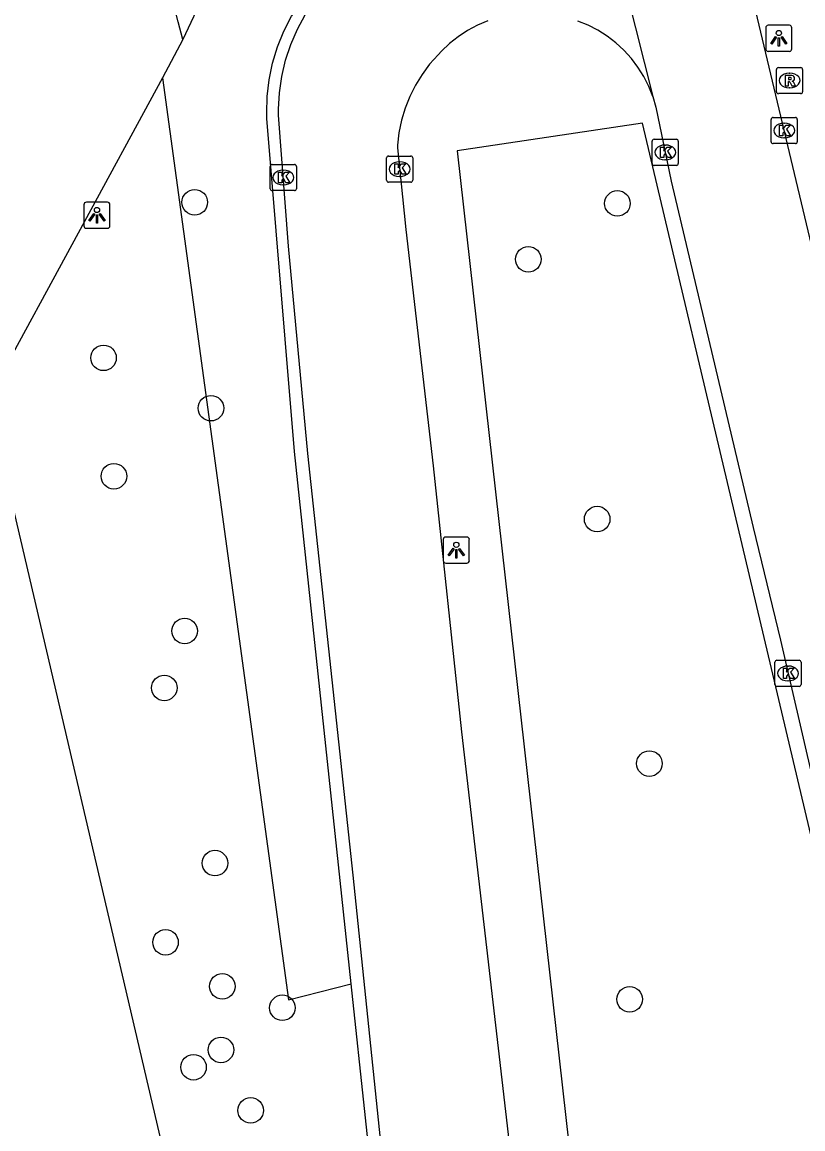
# Model space of a CAD drawing. Extents: x 157793 to 159380, y 380882 to 382313.
# Drawn here: x 158608.83 to 158638.7, y 381185.03 to 381227.35 of the extents above; entities that cross this region are included whole.
import ezdxf

# ---------------------------------------------------------------- set-up
doc = ezdxf.new("R2010")
doc.units = 0
for name, color, linetype in [('IMGEO_Boom', 7, 'Continuous'), ('IMGEO_Fietspad_open', 7, 'Continuous'), ('IMGEO_Groenvoorziening', 7, 'Continuous'), ('IMGEO_Kolk', 7, 'Continuous'), ('IMGEO_Lichtpunt', 7, 'Continuous'), ('IMGEO_Rijbaan_lokaal_open', 7, 'Continuous'), ('IMGEO_Rioolput', 7, 'Continuous'), ('IMGEO_Voetpad_open', 7, 'Continuous')]:
    doc.layers.add(name, color=color, linetype=linetype)

msp = doc.modelspace()

# ---------------------------------------------------------------- linework, layer by layer
at = {"layer": 'IMGEO_Boom'}
for centre in [(158615.431, 381220.464), (158631.603, 381220.422), (158628.196, 381218.283), (158611.941, 381214.515), (158616.05, 381212.59), (158612.338, 381209.988), (158630.829, 381208.349), (158615.043, 381204.071), (158614.266, 381201.893), (158632.828, 381199), (158616.204, 381195.195), (158614.314, 381192.166), (158616.485, 381190.482), (158618.785, 381189.663), (158632.073, 381189.986), (158616.434, 381188.051), (158615.385, 381187.39), (158617.57, 381185.739)]:
    msp.add_circle(centre, 0.489, dxfattribs=at)
at = {"layer": 'IMGEO_Fietspad_open'}
for points in [[(158653.459, 381158.427), (158653.459, 381158.428), (158652.71, 381161.57), (158651.138, 381168.163), (158650.385, 381171.319), (158649.514, 381174.661), (158645.033, 381193.65), (158637.662, 381224.561), (158632.206, 381247.49), (158631.61, 381250), (158626.887, 381270.801), (158625.632, 381276.047)], [(158630.986, 381232.35), (158632.959, 381224.507)], [(158622.875, 381170.622), (158623.229, 381172.013), (158623.458, 381173.431), (158623.559, 381174.863), (158623.564, 381175.125), (158623.027, 381179.958), (158621.487, 381194.739), (158619.756, 381210.86), (158619.018, 381218.781), (158618.641, 381223.797), (158618.639, 381224.02), (158618.672, 381224.653), (158618.761, 381225.28), (158618.905, 381225.897), (158619.105, 381226.499), (158619.357, 381227.08), (158619.66, 381227.637)], [(158626.639, 381227.398), (158626.246, 381227.232), (158625.87, 381227.03), (158625.512, 381226.796), (158625.178, 381226.531), (158624.868, 381226.238), (158624.742, 381226.102), (158624.418, 381225.743), (158624.127, 381225.357), (158623.872, 381224.946), (158623.655, 381224.514), (158623.477, 381224.064), (158623.34, 381223.601), (158623.245, 381223.126), (158623.193, 381222.646), (158623.187, 381222.543), (158623.507, 381219.43), (158624.556, 381210.383), (158625.637, 381200.216), (158627.045, 381188.116), (158628.689, 381173.915)], [(158632.959, 381224.507), (158632.803, 381224.897), (158632.613, 381225.273), (158632.391, 381225.629), (158632.137, 381225.965), (158631.855, 381226.276), (158631.545, 381226.561), (158631.212, 381226.817), (158630.857, 381227.042), (158630.483, 381227.235), (158630.094, 381227.393)], [(158632.959, 381224.507), (158633.079, 381224.104), (158633.659, 381221.269), (158636.8, 381208.028), (158637.841, 381203.72), (158641.154, 381189.388), (158644.821, 381174.045), (158644.373, 381173.986)]]:
    msp.add_lwpolyline(points, dxfattribs=at)
at = {"layer": 'IMGEO_Groenvoorziening'}
for points in [[(158614.195, 381225.228), (158619.019, 381189.964), (158621.418, 381190.583)], [(158607.348, 381213.559), (158615.551, 381178.526)]]:
    msp.add_lwpolyline(points, dxfattribs=at)
at = {"layer": 'IMGEO_Kolk'}
for p, q in [((158637.485, 381222.782), (158637.485, 381223.634)), ((158637.56, 381223.708), (158638.412, 381223.708)), ((158638.486, 381223.634), (158638.486, 381222.782)), ((158637.973, 381223.488), (158637.998, 381223.488)), ((158632.931, 381221.947), (158632.931, 381222.799)), ((158633.006, 381222.873), (158633.858, 381222.873)), ((158633.932, 381222.799), (158633.932, 381221.947)), ((158638.412, 381222.708), (158637.56, 381222.708)), ((158637.996, 381222.928), (158637.971, 381222.928)), ((158633.419, 381222.653), (158633.444, 381222.653)), ((158618.394, 381221.91), (158619.246, 381221.91)), ((158622.77, 381221.308), (158622.77, 381222.16)), ((158622.845, 381222.234), (158623.697, 381222.234)), ((158623.258, 381222.014), (158623.283, 381222.014)), ((158623.771, 381222.16), (158623.771, 381221.308)), ((158633.858, 381221.873), (158633.006, 381221.873)), ((158633.442, 381222.093), (158633.417, 381222.093)), ((158618.319, 381220.984), (158618.319, 381221.836)), ((158618.807, 381221.69), (158618.832, 381221.69)), ((158619.32, 381221.836), (158619.32, 381220.984)), ((158623.281, 381221.454), (158623.256, 381221.454)), ((158618.83, 381221.13), (158618.805, 381221.13)), ((158623.697, 381221.234), (158622.845, 381221.234)), ((158619.246, 381220.91), (158618.394, 381220.91)), ((158637.632, 381202.024), (158637.632, 381202.876)), ((158637.707, 381202.95), (158638.559, 381202.95)), ((158638.633, 381202.876), (158638.633, 381202.024)), ((158638.12, 381202.73), (158638.145, 381202.73)), ((158638.143, 381202.17), (158638.118, 381202.17)), ((158638.559, 381201.95), (158637.707, 381201.95))]:
    msp.add_line(p, q, dxfattribs=at)
for points in [[(158637.485, 381222.782), (158637.485, 381223.634)], [(158637.56, 381223.708), (158638.412, 381223.708)], [(158638.486, 381223.634), (158638.486, 381222.782)], [(158637.806, 381223.408), (158637.929, 381223.408), (158637.929, 381223.257), (158638.059, 381223.408), (158638.223, 381223.408), (158638.077, 381223.257), (158638.23, 381223.008), (158638.078, 381223.008), (158637.993, 381223.172), (158637.929, 381223.105), (158637.929, 381223.008), (158637.806, 381223.008), (158637.806, 381223.408)], [(158632.931, 381221.947), (158632.931, 381222.799)], [(158633.006, 381222.873), (158633.858, 381222.873)], [(158633.932, 381222.799), (158633.932, 381221.947)], [(158638.412, 381222.708), (158637.56, 381222.708)], [(158633.252, 381222.573), (158633.375, 381222.573), (158633.375, 381222.422), (158633.505, 381222.573), (158633.669, 381222.573), (158633.523, 381222.422), (158633.676, 381222.173), (158633.524, 381222.173), (158633.439, 381222.337), (158633.375, 381222.27), (158633.375, 381222.173), (158633.252, 381222.173), (158633.252, 381222.573)], [(158618.394, 381221.91), (158619.246, 381221.91)], [(158622.77, 381221.308), (158622.77, 381222.16)], [(158622.845, 381222.234), (158623.697, 381222.234)], [(158623.091, 381221.934), (158623.214, 381221.934), (158623.214, 381221.783), (158623.344, 381221.934), (158623.508, 381221.934), (158623.362, 381221.783), (158623.515, 381221.534), (158623.363, 381221.534), (158623.278, 381221.698), (158623.214, 381221.631), (158623.214, 381221.534), (158623.091, 381221.534), (158623.091, 381221.934)], [(158623.771, 381222.16), (158623.771, 381221.308)], [(158633.858, 381221.873), (158633.006, 381221.873)], [(158618.319, 381220.984), (158618.319, 381221.836)], [(158618.64, 381221.61), (158618.763, 381221.61), (158618.763, 381221.459), (158618.893, 381221.61), (158619.057, 381221.61), (158618.911, 381221.459), (158619.064, 381221.21), (158618.912, 381221.21), (158618.827, 381221.374), (158618.763, 381221.307), (158618.763, 381221.21), (158618.64, 381221.21), (158618.64, 381221.61)], [(158619.32, 381221.836), (158619.32, 381220.984)], [(158623.697, 381221.234), (158622.845, 381221.234)], [(158619.246, 381220.91), (158618.394, 381220.91)], [(158637.632, 381202.024), (158637.632, 381202.876)], [(158637.707, 381202.95), (158638.559, 381202.95)], [(158638.633, 381202.876), (158638.633, 381202.024)], [(158637.953, 381202.65), (158638.076, 381202.65), (158638.076, 381202.499), (158638.206, 381202.65), (158638.37, 381202.65), (158638.224, 381202.499), (158638.377, 381202.25), (158638.225, 381202.25), (158638.14, 381202.414), (158638.076, 381202.347), (158638.076, 381202.25), (158637.953, 381202.25), (158637.953, 381202.65)], [(158638.559, 381201.95), (158637.707, 381201.95)]]:
    msp.add_lwpolyline(points, dxfattribs=at)
for centre, start, end in [((158637.562, 381223.632), 91.552, 178.448), ((158637.562, 381223.632), 91.552, 178.448), ((158638.41, 381223.632), 1.552, 88.448), ((158638.41, 381223.632), 1.552, 88.448), ((158633.008, 381222.797), 91.552, 178.448), ((158633.008, 381222.797), 91.552, 178.448), ((158633.856, 381222.797), 1.552, 88.448), ((158633.856, 381222.797), 1.552, 88.448), ((158637.562, 381222.784), 181.552, 268.448), ((158637.562, 381222.784), 181.552, 268.448), ((158638.41, 381222.784), 271.552, 358.448), ((158638.41, 381222.784), 271.552, 358.448), ((158618.396, 381221.834), 91.552, 178.448), ((158618.396, 381221.834), 91.552, 178.448), ((158619.244, 381221.834), 1.552, 88.448), ((158619.244, 381221.834), 1.552, 88.448), ((158622.847, 381222.158), 91.552, 178.448), ((158622.847, 381222.158), 91.552, 178.448), ((158623.695, 381222.158), 1.552, 88.448), ((158623.695, 381222.158), 1.552, 88.448), ((158633.008, 381221.949), 181.552, 268.448), ((158633.008, 381221.949), 181.552, 268.448), ((158633.856, 381221.949), 271.552, 358.448), ((158633.856, 381221.949), 271.552, 358.448), ((158622.847, 381221.31), 181.552, 268.448), ((158622.847, 381221.31), 181.552, 268.448), ((158623.695, 381221.31), 271.552, 358.448), ((158623.695, 381221.31), 271.552, 358.448), ((158618.396, 381220.986), 181.552, 268.448), ((158618.396, 381220.986), 181.552, 268.448), ((158619.244, 381220.986), 271.552, 358.448), ((158619.244, 381220.986), 271.552, 358.448), ((158637.709, 381202.874), 91.552, 178.448), ((158637.709, 381202.874), 91.552, 178.448), ((158638.557, 381202.874), 1.552, 88.448), ((158638.557, 381202.874), 1.552, 88.448), ((158637.709, 381202.026), 181.552, 268.448), ((158637.709, 381202.026), 181.552, 268.448), ((158638.557, 381202.026), 271.552, 358.448), ((158638.557, 381202.026), 271.552, 358.448)]:
    msp.add_arc(centre, 0.0765, start, end, dxfattribs=at)
for centre, major_axis, ratio, start_param, end_param in [((158637.972, 381223.208), (-0.387, 0.002), 0.722429, 4.712389, 7.853982), ((158637.997, 381223.208), (-0.39, 0.002), 0.717154, 1.570796, 4.712389), ((158633.418, 381222.373), (-0.387, 0.002), 0.722429, 4.712389, 7.853982), ((158633.443, 381222.373), (-0.39, 0.002), 0.717154, 1.570796, 4.712389), ((158623.257, 381221.734), (-0.387, 0.002), 0.722429, 4.712389, 7.853982), ((158623.282, 381221.734), (-0.39, 0.002), 0.717154, 1.570796, 4.712389), ((158618.806, 381221.41), (-0.387, 0.002), 0.722429, 4.712389, 7.853982), ((158618.831, 381221.41), (-0.39, 0.002), 0.717154, 1.570796, 4.712389), ((158638.119, 381202.45), (-0.387, 0.002), 0.722429, 4.712389, 7.853982), ((158638.144, 381202.45), (-0.39, 0.002), 0.717154, 1.570796, 4.712389)]:
    msp.add_ellipse(centre, major_axis=major_axis, ratio=ratio, start_param=start_param, end_param=end_param, dxfattribs=at)
at = {"layer": 'IMGEO_Lichtpunt'}
for p, q in [((158637.281, 381227.138), (158637.281, 381226.331)), ((158637.281, 381227.138), (158637.281, 381226.331)), ((158638.183, 381227.233), (158637.375, 381227.233)), ((158638.183, 381227.233), (158637.375, 381227.233)), ((158638.277, 381226.331), (158638.277, 381227.138)), ((158638.277, 381226.331), (158638.277, 381227.138)), ((158637.375, 381226.237), (158638.183, 381226.237)), ((158637.375, 381226.237), (158638.183, 381226.237)), ((158611.19, 381220.373), (158611.19, 381219.566)), ((158611.19, 381220.373), (158611.19, 381219.566)), ((158612.092, 381220.468), (158611.284, 381220.468)), ((158612.092, 381220.468), (158611.284, 381220.468)), ((158612.186, 381219.566), (158612.186, 381220.373)), ((158612.186, 381219.566), (158612.186, 381220.373)), ((158611.284, 381219.472), (158612.092, 381219.472)), ((158611.284, 381219.472), (158612.092, 381219.472)), ((158624.941, 381207.568), (158624.941, 381206.761)), ((158624.941, 381207.568), (158624.941, 381206.761)), ((158625.843, 381207.663), (158625.035, 381207.663)), ((158625.843, 381207.663), (158625.035, 381207.663)), ((158625.937, 381206.761), (158625.937, 381207.568)), ((158625.937, 381206.761), (158625.937, 381207.568)), ((158625.035, 381206.667), (158625.843, 381206.667)), ((158625.035, 381206.667), (158625.843, 381206.667))]:
    msp.add_line(p, q, dxfattribs=at)
for points in [[(158637.655, 381226.802), (158637.694, 381226.774), (158637.506, 381226.512), (158637.468, 381226.539), (158637.655, 381226.802)], [(158637.757, 381226.754), (158637.804, 381226.754), (158637.804, 381226.432), (158637.757, 381226.432), (158637.757, 381226.754)], [(158637.867, 381226.774), (158637.905, 381226.801), (158638.092, 381226.539), (158638.053, 381226.511), (158637.867, 381226.774)], [(158611.564, 381220.037), (158611.603, 381220.009), (158611.415, 381219.747), (158611.377, 381219.774), (158611.564, 381220.037)], [(158611.666, 381219.989), (158611.713, 381219.989), (158611.713, 381219.667), (158611.666, 381219.667), (158611.666, 381219.989)], [(158611.776, 381220.009), (158611.814, 381220.036), (158612.001, 381219.774), (158611.962, 381219.746), (158611.776, 381220.009)], [(158625.315, 381207.232), (158625.354, 381207.204), (158625.166, 381206.942), (158625.128, 381206.969), (158625.315, 381207.232)], [(158625.417, 381207.184), (158625.464, 381207.184), (158625.464, 381206.862), (158625.417, 381206.862), (158625.417, 381207.184)], [(158625.527, 381207.204), (158625.565, 381207.231), (158625.752, 381206.969), (158625.713, 381206.941), (158625.527, 381207.204)]]:
    msp.add_lwpolyline(points, dxfattribs=at)
for centre in [(158637.78, 381226.936), (158611.689, 381220.171), (158625.44, 381207.366)]:
    msp.add_circle(centre, 0.0994, dxfattribs=at)
for centre, start, end in [((158637.375, 381227.138), 90, 180), ((158637.375, 381227.138), 90, 180), ((158638.183, 381227.138), 0, 90), ((158638.183, 381227.138), 0, 90), ((158637.375, 381226.331), 180, 270), ((158637.375, 381226.331), 180, 270), ((158638.183, 381226.331), 270, 0), ((158638.183, 381226.331), 270, 360), ((158611.284, 381220.373), 90, 180), ((158611.284, 381220.373), 90, 180), ((158612.092, 381220.373), 0, 90), ((158612.092, 381220.373), 0, 90), ((158611.284, 381219.566), 180, 270), ((158611.284, 381219.566), 180, 270), ((158612.092, 381219.566), 270, 0), ((158612.092, 381219.566), 270, 360), ((158625.035, 381207.568), 90, 180), ((158625.035, 381207.568), 90, 180), ((158625.843, 381207.568), 0, 90), ((158625.843, 381207.568), 0, 90), ((158625.035, 381206.761), 180, 270), ((158625.035, 381206.761), 180, 270), ((158625.843, 381206.761), 270, 0), ((158625.843, 381206.761), 270, 360)]:
    msp.add_arc(centre, 0.0946, start, end, dxfattribs=at)
at = {"layer": 'IMGEO_Rijbaan_lokaal_open'}
for points in [[(158614.971, 381226.694), (158614.801, 381227.364), (158612.762, 381235.389)], [(158614.971, 381226.694), (158614.195, 381225.228)], [(158614.195, 381225.228), (158607.726, 381213.341), (158607.348, 381213.559)]]:
    msp.add_lwpolyline(points, dxfattribs=at)
at = {"layer": 'IMGEO_Rioolput'}
for p, q in [((158637.688, 381224.692), (158637.688, 381225.544)), ((158637.763, 381225.618), (158638.615, 381225.618)), ((158638.176, 381225.398), (158638.201, 381225.398)), ((158638.689, 381225.544), (158638.689, 381224.692)), ((158638.199, 381224.838), (158638.174, 381224.838)), ((158638.615, 381224.618), (158637.763, 381224.618))]:
    msp.add_line(p, q, dxfattribs=at)
for points in [[(158637.688, 381224.692), (158637.688, 381225.544)], [(158637.763, 381225.618), (158638.615, 381225.618)], [(158638.277, 381225.316), (158638.025, 381225.318), (158638.025, 381224.918)], [(158638.203, 381225.237), (158638.149, 381225.237), (158638.149, 381225.156)], [(158638.689, 381225.544), (158638.689, 381224.692)], [(158638.025, 381224.918), (158638.149, 381224.918), (158638.149, 381225.08), (158638.16, 381225.08)], [(158638.149, 381225.156), (158638.201, 381225.156)], [(158638.207, 381225.051), (158638.278, 381224.918), (158638.418, 381224.918), (158638.353, 381225.044)], [(158638.615, 381224.618), (158637.763, 381224.618)]]:
    msp.add_lwpolyline(points, dxfattribs=at)
for centre, radius, start, end in [((158637.765, 381225.542), 0.0765, 91.552, 178.448), ((158637.765, 381225.542), 0.0765, 91.552, 178.448), ((158638.209, 381225.141), 0.0964, 77.0061, 93.1865), ((158638.223, 381225.198), 0.0378, 276.6634, 79.6772), ((158638.276, 381225.206), 0.109, 350.3612, 89.416), ((158638.613, 381225.542), 0.0765, 1.552, 88.448), ((158638.613, 381225.542), 0.0765, 1.552, 88.448), ((158638.159, 381225.027), 0.0533, 26.0293, 88.6989), ((158638.185, 381225.345), 0.19, 274.7715, 282.9687), ((158638.274, 381225.206), 0.112, 277.5842, 350.9817), ((158638.258, 381224.991), 0.108, 29.5134, 73.7905), ((158637.765, 381224.694), 0.0765, 181.552, 268.448), ((158637.765, 381224.694), 0.0765, 181.552, 268.448), ((158638.613, 381224.694), 0.0765, 271.552, 358.448), ((158638.613, 381224.694), 0.0765, 271.552, 358.448)]:
    msp.add_arc(centre, radius, start, end, dxfattribs=at)
for centre, major_axis, ratio, start_param, end_param in [((158638.175, 381225.118), (-0.387, 0.002), 0.722429, 4.712389, 7.853982), ((158638.2, 381225.118), (-0.39, 0.002), 0.717154, 1.570796, 4.712389)]:
    msp.add_ellipse(centre, major_axis=major_axis, ratio=ratio, start_param=start_param, end_param=end_param, dxfattribs=at)
at = {"layer": 'IMGEO_Voetpad_open'}
for points in [[(158608.885, 381275.867), (158615.446, 381250), (158619.125, 381235.492), (158614.971, 381226.694)], [(158621.418, 381190.583), (158619.249, 381210.94), (158618.19, 381223.671), (158618.184, 381223.866), (158618.201, 381224.511), (158618.276, 381225.153), (158618.407, 381225.785), (158618.595, 381226.403), (158618.837, 381227.002), (158619.132, 381227.577), (158626.919, 381236.969), (158627.462, 381237.974), (158627.654, 381238.715)], [(158644.287, 381173.975), (158632.566, 381223.489), (158625.478, 381222.437), (158630.844, 381174.7)], [(158622.095, 381170.511), (158622.415, 381171.163), (158622.676, 381171.84), (158622.875, 381172.539), (158623.012, 381173.252), (158623.083, 381173.975), (158623.09, 381174.701), (158623.057, 381175.205), (158621.418, 381190.583)]]:
    msp.add_lwpolyline(points, dxfattribs=at)

doc.saveas('drawing.dxf')
